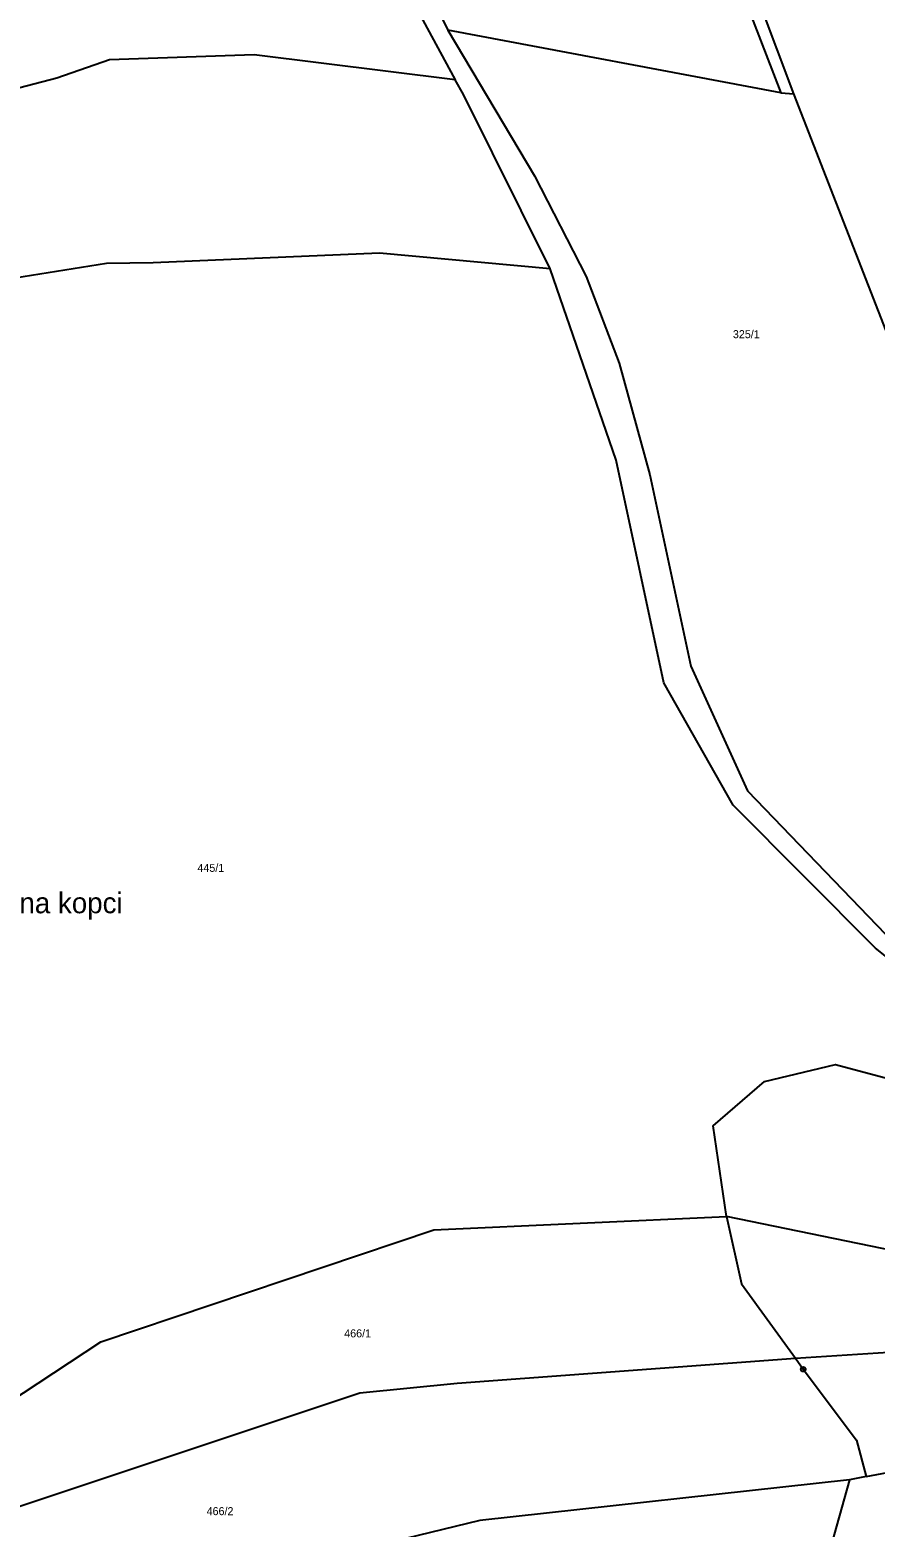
# Model space of a CAD drawing. Extents: x -680203 to -673936, y -1102717 to -1093650.
# Drawn here: x -676986.2 to -676806.8, y -1096820.9 to -1096503 of the extents above; entities that cross this region are included whole.
import ezdxf

# ---------------------------------------------------------------- set-up
doc = ezdxf.new("R2010")
doc.units = 0
for name, color, linetype in [('_Ideová část', 7, 'Continuous'), ('SOxx02xx_Koleje_param další_Popis10', 7, 'Continuous'), ('SOxx02xx_Staničení_Popis10', 7, 'Continuous'), ('SOxxxxxx_Osa_bod_P', 7, 'Continuous'), ('x_prac', 7, 'Continuous')]:
    doc.layers.add(name, color=color, linetype=linetype)

msp = doc.modelspace()

# ---------------------------------------------------------------- linework, layer by layer
at = {"layer": '_Ideová část'}
msp.add_circle((-677321.69, -1096651.16), 1076.75, dxfattribs=at)
at = {"layer": 'SOxx02xx_Koleje_param další_Popis10'}
for radius in [0.5, 0.0303]:
    msp.add_circle((-676822.07, -1096787.41), radius, dxfattribs=at)
at = {"layer": 'x_prac'}
for p, q in [((-676917.28, -1096474.12), (-676895.94, -1096513.52)), ((-676826.81, -1096516.33), (-676897.47, -1096503.03)), ((-676826.81, -1096516.33), (-676824.04, -1096516.51)), ((-676823.72, -1096785.03), (-676765.99, -1096781.3)), ((-676808.72, -1096810.2), (-676812.29, -1096810.9)), ((-676808.72, -1096810.2), (-676804.19, -1096809.32))]:
    msp.add_line(p, q, dxfattribs=at)
for points in [[(-676824.04, -1096516.51), (-676862.1, -1096415.13), (-676893.17, -1096317.85)], [(-676953.74, -1096326.03), (-676938.41, -1096358.92), (-676929.04, -1096386.72), (-676923.14, -1096443.35), (-676910.42, -1096476.81), (-676897.47, -1096503.03)], [(-676886.18, -1096350.3), (-676864.83, -1096417.75), (-676826.81, -1096516.33)], [(-676897.47, -1096503.03), (-676879.12, -1096533.92), (-676868.16, -1096555.3), (-676861.14, -1096573.72), (-676854.62, -1096597.46), (-676845.9, -1096638.05), (-676833.87, -1096664.53), (-676802.79, -1096696.9), (-676786.62, -1096710.59)], [(-676895.94, -1096513.52), (-676938.61, -1096508.21), (-676969.28, -1096509.29), (-676980.45, -1096513.17), (-677052.35, -1096531.97), (-677076.02, -1096540.37), (-677130.32, -1096571.52)], [(-676875.79, -1096553.7), (-676894.21, -1096516.66), (-676895.94, -1096513.52)], [(-676796.59, -1096588.03), (-676803.96, -1096568.11), (-676824.04, -1096516.51)], [(-676875.79, -1096553.7), (-676911.99, -1096550.37), (-676960.04, -1096552.42), (-676969.95, -1096552.54), (-677003.58, -1096557.97), (-677027.47, -1096564.74), (-677060.58, -1096580.09), (-677087.45, -1096596.65), (-677109.29, -1096612.74)], [(-676789, -1096712.13), (-676806.77, -1096697.97), (-676836.93, -1096667.6), (-676851.63, -1096641.62), (-676861.75, -1096594.36), (-676875.79, -1096553.7)], [(-676838.34, -1096755), (-676841.21, -1096735.73), (-676830.31, -1096726.27), (-676815.23, -1096722.7), (-676779.45, -1096732.27)], [(-677000.95, -1096801.19), (-676971.13, -1096781.62), (-676900.5, -1096757.78), (-676838.34, -1096755)], [(-676838.34, -1096755), (-676835.19, -1096769.3), (-676823.72, -1096785.03)], [(-676765.99, -1096781.3), (-676769.54, -1096769.11), (-676838.34, -1096755)], [(-677000.95, -1096801.19), (-676999.83, -1096803.55), (-676993.68, -1096818.27), (-676916.16, -1096792.45), (-676895.5, -1096790.38), (-676823.72, -1096785.03)], [(-676823.72, -1096785.03), (-676822.07, -1096787.41), (-676810.8, -1096802.44), (-676808.72, -1096810.2)], [(-676812.29, -1096810.9), (-676890.73, -1096819.5), (-676935.51, -1096830.42), (-676969.15, -1096841.42), (-676981.66, -1096850.3), (-677002.56, -1096865.3), (-677017.92, -1096874.04)], [(-676812.29, -1096810.9), (-676818.25, -1096832.35), (-676819.77, -1096848.47), (-676808.65, -1096866.84), (-676810.74, -1096883.56)]]:
    msp.add_lwpolyline(points, dxfattribs=at)

# ---------------------------------------------------------------- texts
at = {"layer": 'SOxx02xx_Staničení_Popis10'}
msp.add_text('Pod krížem na kopci', height=4.4, dxfattribs=at).set_placement((-677019.82, -1096690.56))
at = {"layer": 'SOxxxxxx_Osa_bod_P'}
for s, p in [('325/1', (-676837, -1096568.42)), ('445/1', (-676950.64, -1096681.77)), ('466/1', (-676919.49, -1096780.64)), ('466/2', (-676948.69, -1096818.4))]:
    msp.add_text(s, height=1.7, dxfattribs=at).set_placement(p)

doc.saveas('drawing.dxf')
